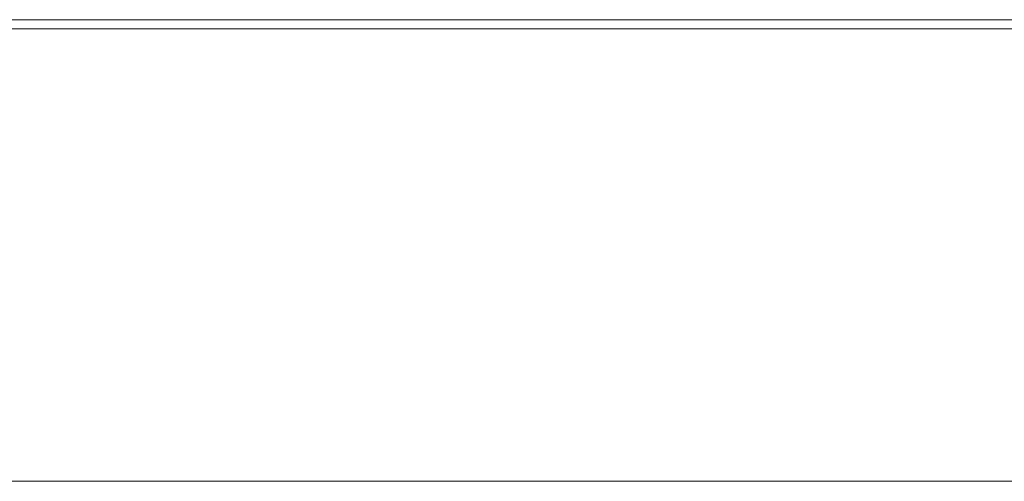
# Model space of a CAD drawing. Header units: millimetres. Extents: x 2 to 902, y -447 to 199.
# Tile 816 of 1056: x 23.78 to 25.95, y 179.93 to 180.95. Entities that reach past the tile are written whole.
import ezdxf

# ---------------------------------------------------------------- set-up
doc = ezdxf.new("R2010")
doc.units = ezdxf.units.MM
doc.header["$MEASUREMENT"] = 0
doc.layers.add('IFC-Laje-Contorno', color=134, linetype='Continuous', lineweight=5)
doc.layers.add('IFC-Parede padrão-Contorno', color=44, linetype='Continuous', lineweight=5)

msp = doc.modelspace()

# ---------------------------------------------------------------- linework, layer by layer
at = {"layer": 'IFC-Laje-Contorno', "color": 7, "lineweight": 5}
for p, q in [((18.7361, 180.9252), (28.6683, 180.9252)), ((25.3192, 180.9252), (27.6087, 180.9252)), ((18.0546, 179.9252), (27.6287, 179.9252)), ((22.4071, 179.9252), (27.6287, 179.9252))]:
    msp.add_line(p, q, dxfattribs=at)
at = {"layer": 'IFC-Parede padrão-Contorno', "color": 7, "lineweight": 5}
for p, q in [((23.2338, 180.9452), (27.6287, 180.9452)), ((20.6214, 180.9252), (27.6287, 180.9252))]:
    msp.add_line(p, q, dxfattribs=at)

doc.saveas('drawing.dxf')
